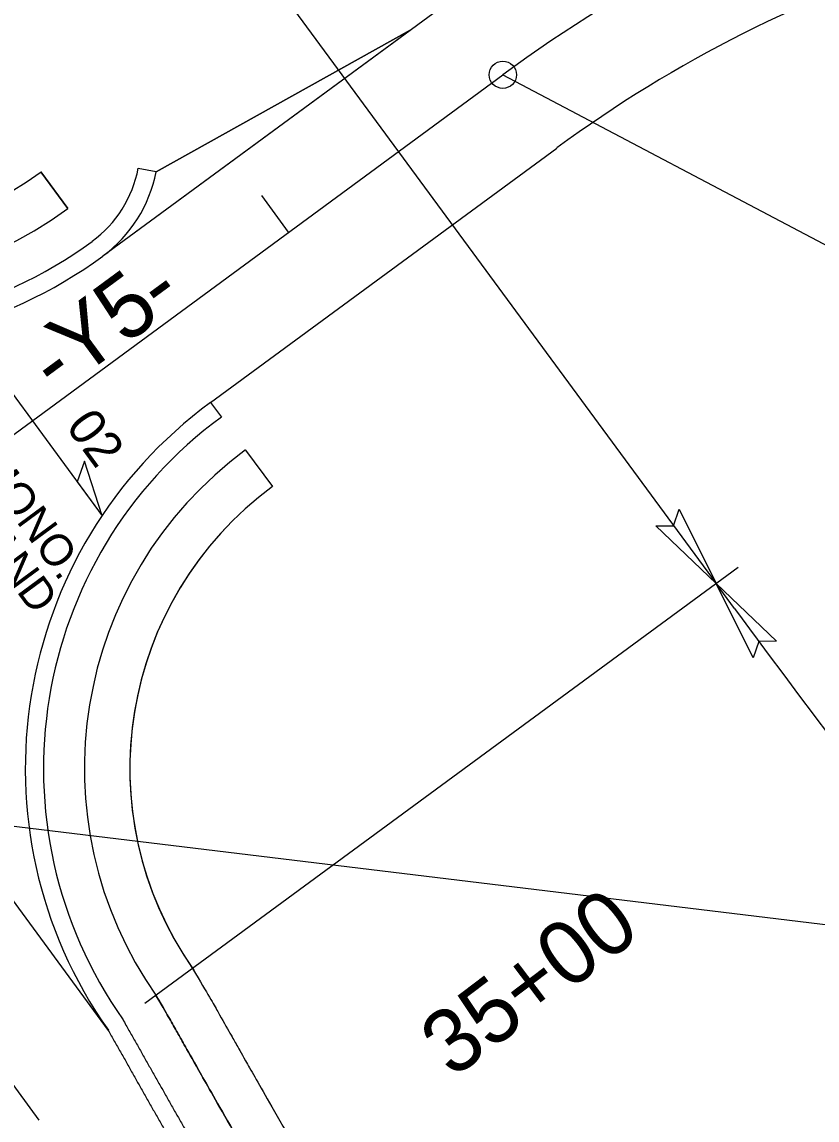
# Model space of a CAD drawing. Extents: x 1762196 to 1766326, y 709922 to 713142.
# Drawn here: x 1764102.2 to 1764189.7, y 711403.9 to 711524.7 of the extents above; entities that cross this region are included whole.
import ezdxf

# ---------------------------------------------------------------- set-up
doc = ezdxf.new("R2010")
doc.units = 0
for name, color, linetype in [('Pattern 1', 7, 'Continuous'), ('Pattern 2', 7, 'Continuous'), ('Prop Conc 2ft 6in Curb and Gutter', 7, 'Continuous'), ('Prop Dimension', 7, 'Continuous'), ('Prop EOT', 7, 'Continuous'), ('Prop Horizontal Alignment', 7, 'Continuous'), ('Prop Horizontal Alignment Direction Label', 7, 'Continuous'), ('Prop Horizontal Alignment Station Label', 7, 'Continuous'), ('Prop Horizontal Alignment Tick Label', 7, 'Continuous'), ('Prop Horizontal Alignment Tick Small', 7, 'Continuous'), ('Prop Lane Lines', 7, 'Continuous'), ('Prop Paved Shoulder', 7, 'Continuous'), ('Prop Shade Medium', 7, 'Continuous'), ('Prop Superelevation  Arrow CELL', 7, 'Continuous'), ('Prop Superelevation Label', 7, 'Continuous'), ('Prop Terminator CELL', 7, 'Continuous')]:
    doc.layers.add(name, color=color, linetype=linetype)

msp = doc.modelspace()

# ---------------------------------------------------------------- linework, layer by layer
at = {"layer": 'Pattern 1'}
for p, q in [((1764107.27, 711504.17), (1764104.31, 711508.2)), ((1764126.82, 711477.58), (1764129.78, 711473.55)), ((1764126.82, 711477.58), (1764126.82, 711477.58))]:
    msp.add_line(p, q, dxfattribs=at)
for centre, radius, start, end in [((1764081.51, 711539.21), 38.5, 216.325, 306.325), ((1764081.51, 711539.21), 43.5, 216.325, 306.325), ((1764152.59, 711442.54), 43.5, 126.325, 215.1788), ((1764152.59, 711442.54), 38.5, 126.325, 214.8372)]:
    msp.add_arc(centre, radius, start, end, dxfattribs=at)
for points in [[(1764120.98, 711420.53), (1764122.75, 711417.57), (1764123.76, 711415.78), (1764125.27, 711413.11), (1764125.77, 711412.22), (1764126.78, 711410.44), (1764129.31, 711405.99), (1764135.95, 711394.47), (1764142.2, 711383.91), (1764146.43, 711376.91)], [(1764142.15, 711374.32), (1764137.91, 711381.35), (1764131.63, 711391.94), (1764124.46, 711404.4), (1764121.42, 711409.75), (1764119.91, 711412.43), (1764119.4, 711413.33), (1764118.39, 711415.12), (1764117.88, 711416.02), (1764116.95, 711417.57)]]:
    msp.add_open_spline(points, degree=3, dxfattribs=at)
at = {"layer": 'Pattern 2'}
for p, q in [((1764104.31, 711508.2), (1764107.27, 711504.17)), ((1764126.82, 711477.58), (1764129.78, 711473.55))]:
    msp.add_line(p, q, dxfattribs=at)
for centre, radius, start, end in [((1764081.51, 711539.21), 38.5, 216.325, 306.325), ((1764081.51, 711539.21), 43.5, 216.325, 306.325), ((1764152.59, 711442.54), 43.5, 126.325, 215.1788), ((1764152.59, 711442.54), 38.5, 126.325, 215.1788)]:
    msp.add_arc(centre, radius, start, end, dxfattribs=at)
for points in [[(1764120.98, 711420.53), (1764122.75, 711417.57), (1764123.76, 711415.78), (1764125.27, 711413.11), (1764125.77, 711412.22), (1764126.78, 711410.44), (1764129.31, 711405.99), (1764135.95, 711394.47), (1764142.2, 711383.91), (1764146.43, 711376.91)], [(1764116.95, 711417.57), (1764117.88, 711416.02), (1764118.39, 711415.12), (1764119.4, 711413.33), (1764119.91, 711412.43), (1764121.42, 711409.75), (1764124.46, 711404.4), (1764131.63, 711391.94), (1764137.91, 711381.35), (1764142.15, 711374.32)]]:
    msp.add_open_spline(points, degree=3, dxfattribs=at)
at = {"layer": 'Prop Conc 2ft 6in Curb and Gutter'}
for p, q in [((1764116.97, 711508.19), (1764115.01, 711508.57)), ((1764122.97, 711482.82), (1764124.16, 711481.21)), ((1764113.32, 711414.91), (1764113.32, 711414.91))]:
    msp.add_line(p, q, dxfattribs=at)
for centre, radius, start, end in [((1764081.51, 711539.21), 48, 216.325, 306.325), ((1764102.24, 711511.02), 13, 306.325, 349.1585), ((1764152.59, 711442.54), 48, 126.325, 215.1788)]:
    msp.add_arc(centre, radius, start, end, dxfattribs=at)
msp.add_spline([(1764113.32, 711414.91), (1764113.66, 711414.31), (1764113.99, 711413.72), (1764114.33, 711413.13), (1764114.66, 711412.54), (1764115, 711411.94), (1764115.33, 711411.36), (1764115.65, 711410.78), (1764115.98, 711410.2), (1764116.31, 711409.62), (1764116.63, 711409.04), (1764116.96, 711408.46), (1764117.29, 711407.88), (1764117.62, 711407.31), (1764117.94, 711406.73), (1764118.27, 711406.15), (1764118.6, 711405.57), (1764118.93, 711404.99), (1764119.26, 711404.41), (1764119.59, 711403.83), (1764119.92, 711403.25), (1764120.25, 711402.68), (1764120.58, 711402.1), (1764120.91, 711401.52), (1764121.24, 711400.94), (1764121.58, 711400.36), (1764121.91, 711399.79), (1764122.24, 711399.21), (1764122.57, 711398.63), (1764122.9, 711398.05), (1764123.24, 711397.48), (1764123.57, 711396.9), (1764123.9, 711396.32), (1764124.24, 711395.74), (1764124.57, 711395.17), (1764124.91, 711394.59), (1764125.24, 711394.01), (1764125.57, 711393.44), (1764125.91, 711392.86), (1764126.25, 711392.28), (1764126.58, 711391.71), (1764126.92, 711391.13), (1764127.25, 711390.56), (1764127.59, 711389.98), (1764127.93, 711389.41), (1764128.26, 711388.83), (1764128.6, 711388.25), (1764128.94, 711387.68), (1764129.28, 711387.1), (1764129.61, 711386.53), (1764129.95, 711385.95), (1764130.29, 711385.38), (1764130.63, 711384.81), (1764130.97, 711384.23), (1764131.31, 711383.66), (1764131.65, 711383.08), (1764131.99, 711382.51), (1764132.33, 711381.93), (1764132.67, 711381.36), (1764133.01, 711380.79), (1764133.35, 711380.21), (1764133.7, 711379.64), (1764134.04, 711379.07), (1764134.38, 711378.49), (1764134.72, 711377.92), (1764135.06, 711377.35), (1764135.41, 711376.77), (1764135.75, 711376.2), (1764136.09, 711375.63), (1764136.44, 711375.06), (1764136.78, 711374.48), (1764137.13, 711373.91), (1764137.47, 711373.34), (1764137.82, 711372.77), (1764138.16, 711372.2)], degree=3, dxfattribs=at)
at = {"layer": 'Prop Dimension'}
for p, q in [((1764104.54, 711563.6), (1764178.58, 711462.89)), ((1764181, 711464.67), (1764115.75, 711416.69)), ((1764180.61, 711460.13), (1764178.58, 711462.89))]:
    msp.add_line(p, q, dxfattribs=at)
msp.add_arc((1765296.46, 712280.56), 1385, 216.32502, 220.01407, dxfattribs=at)
at = {"layer": 'Prop EOT'}
for p, q in [((1764111.12, 711498.93), (1764149.2, 711526.93)), ((1764122.97, 711482.82), (1764161.05, 711510.81))]:
    msp.add_line(p, q, dxfattribs=at)
for centre, radius, start, end in [((1764246.35, 711394.8), 144, 88.1325, 126.325), ((1764081.51, 711539.21), 50, 216.325, 306.325), ((1764152.59, 711442.54), 50, 126.325, 215.1788)]:
    msp.add_arc(centre, radius, start, end, dxfattribs=at)
msp.add_spline([(1764111.71, 711413.72), (1764112.05, 711413.13), (1764112.38, 711412.54), (1764112.72, 711411.94), (1764113.05, 711411.35), (1764113.39, 711410.76), (1764113.72, 711410.18), (1764114.04, 711409.6), (1764114.37, 711409.02), (1764114.7, 711408.44), (1764115.02, 711407.86), (1764115.35, 711407.28), (1764115.68, 711406.7), (1764116.01, 711406.12), (1764116.34, 711405.54), (1764116.67, 711404.96), (1764117, 711404.38), (1764117.33, 711403.8), (1764117.66, 711403.22), (1764117.99, 711402.64), (1764118.32, 711402.06), (1764118.65, 711401.48), (1764118.98, 711400.9), (1764119.31, 711400.32), (1764119.64, 711399.74), (1764119.97, 711399.16), (1764120.31, 711398.59), (1764120.64, 711398.01), (1764120.97, 711397.43), (1764121.31, 711396.85), (1764121.64, 711396.27), (1764121.97, 711395.69), (1764122.31, 711395.12), (1764122.64, 711394.54), (1764122.98, 711393.96), (1764123.31, 711393.38), (1764123.65, 711392.81), (1764123.98, 711392.23), (1764124.32, 711391.65), (1764124.65, 711391.08), (1764124.99, 711390.5), (1764125.32, 711389.92), (1764125.66, 711389.35), (1764126, 711388.77), (1764126.34, 711388.19), (1764126.67, 711387.62), (1764127.01, 711387.04), (1764127.35, 711386.46), (1764127.69, 711385.89), (1764128.03, 711385.31), (1764128.37, 711384.74), (1764128.71, 711384.16), (1764129.05, 711383.59), (1764129.38, 711383.01), (1764129.73, 711382.44), (1764130.07, 711381.86), (1764130.41, 711381.29), (1764130.75, 711380.71), (1764131.09, 711380.14), (1764131.43, 711379.56), (1764131.77, 711378.99), (1764132.11, 711378.41), (1764132.46, 711377.84), (1764132.8, 711377.27), (1764133.14, 711376.69), (1764133.49, 711376.12), (1764133.83, 711375.55), (1764134.17, 711374.97), (1764134.52, 711374.4), (1764134.86, 711373.83), (1764135.21, 711373.25), (1764135.55, 711372.68), (1764135.9, 711372.11), (1764136.24, 711371.53), (1764136.59, 711370.96)], degree=3, dxfattribs=at)
at = {"layer": 'Prop Horizontal Alignment'}
msp.add_line((1764050.98, 711442.3), (1764155.12, 711518.87), dxfattribs=at)
msp.add_arc((1764246.35, 711394.8), 154, 88.1325, 126.325, dxfattribs=at)
at = {"layer": 'Prop Horizontal Alignment Station Label'}
for p, q in [((1764155.12, 711518.87), (1764240.1, 711473.99)), ((1764050.98, 711442.3), (1764302.99, 711411.76))]:
    msp.add_line(p, q, dxfattribs=at)
msp.add_circle((1764155.12, 711518.87), 1.5, dxfattribs=at)
at = {"layer": 'Prop Horizontal Alignment Tick Small'}
msp.add_line((1764131.55, 711501.54), (1764128.59, 711505.57), dxfattribs=at)
at = {"layer": 'Prop Lane Lines'}
for p, q in [((1763845.88, 711755.02), (1764104.07, 711403.86)), ((1764041.22, 711509.6), (1764111.71, 711413.72))]:
    msp.add_line(p, q, dxfattribs=at)
at = {"layer": 'Prop Paved Shoulder'}
msp.add_line((1764116.97, 711508.19), (1764144.92, 711523.78), dxfattribs=at)
msp.add_arc((1764102.24, 711511.02), 15, 306.325, 349.1585, dxfattribs=at)
at = {"layer": 'Prop Shade Medium'}
for p, q in [((1764111.12, 711498.93), (1764144.92, 711523.78)), ((1764144.92, 711523.78), (1764116.97, 711508.19))]:
    msp.add_line(p, q, dxfattribs=at)
msp.add_arc((1764102.24, 711511.02), 15, 306.325, 349.1585, dxfattribs=at)
at = {"layer": 'Prop Superelevation  Arrow CELL'}
msp.add_lwpolyline([(1764111.04, 711470.35), (1764109.1, 711476.37), (1764108.3, 711474.07)], close=True, dxfattribs=at)
at = {"layer": 'Prop Superelevation Label'}
msp.add_line((1764095.66, 711491.26), (1764111.04, 711470.35), dxfattribs=at)
at = {"layer": 'Prop Terminator CELL'}
for points in [[(1764174.5, 711471.06), (1764178.58, 711462.89), (1764171.93, 711469.23), (1764173.9, 711469.25)], [(1764182.67, 711454.72), (1764178.58, 711462.89), (1764185.23, 711456.54), (1764183.26, 711456.52)]]:
    msp.add_lwpolyline(points, close=True, dxfattribs=at)

# ---------------------------------------------------------------- texts
at = {"layer": 'Prop Dimension'}
for s, p in [('PROP MONO.', (1764088.42, 711487.52)), ('CONC. ISLAND', (1764083.81, 711486.1))]:
    msp.add_text(s, height=3.5, rotation=306.4003, dxfattribs=at).set_placement(p)
at = {"layer": 'Prop Horizontal Alignment Direction Label'}
msp.add_text('-Y5-', height=7, rotation=36.325, dxfattribs=at).set_placement((1764106, 711483.54))
at = {"layer": 'Prop Horizontal Alignment Tick Label'}
msp.add_text('35+00', height=7, rotation=37.1493, dxfattribs=at).set_placement((1764149.6, 711408.35))
at = {"layer": 'Prop Superelevation Label'}
msp.add_text('02', height=4, rotation=306.325, dxfattribs=at).set_placement((1764106.95, 711480.17))

doc.saveas('drawing.dxf')
